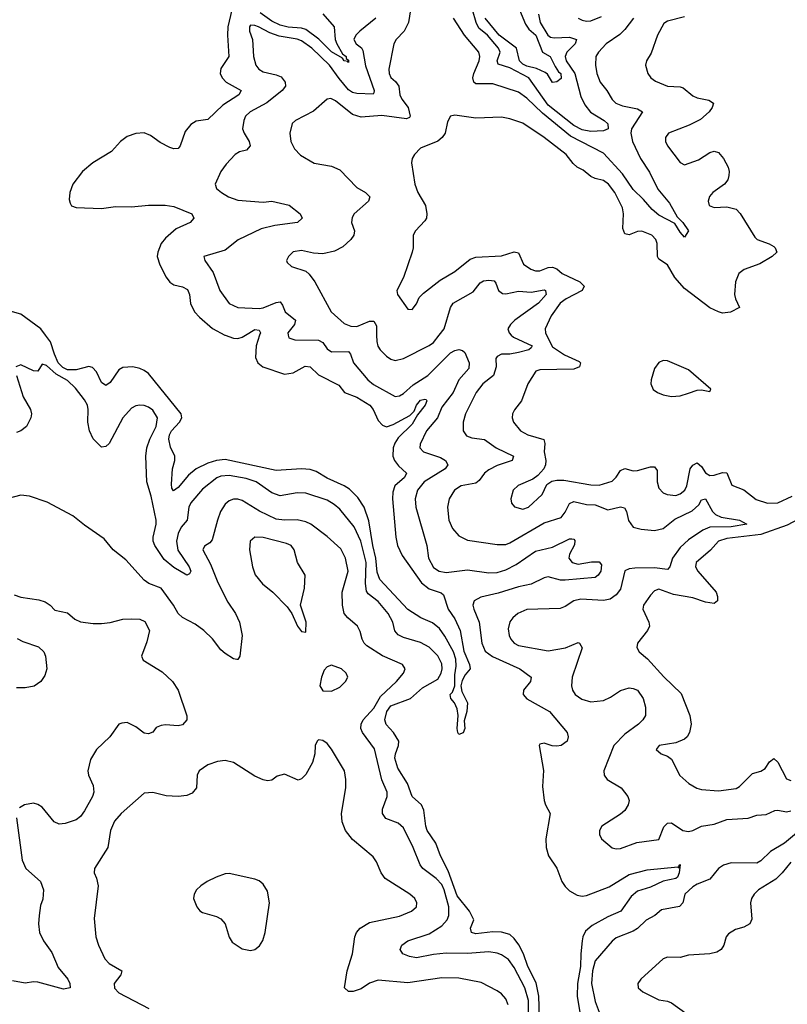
# Model space of a CAD drawing. Header units: inches. Extents: x 1694797 to 1849917, y 907313 to 1017959.
# Tile 821 of 834: x 1841745 to 1845354, y 996852 to 1001483. Entities that reach past the tile are written whole.
import ezdxf

# ---------------------------------------------------------------- set-up
doc = ezdxf.new("R2010")
doc.units = ezdxf.units.IN
doc.header["$MEASUREMENT"] = 0
doc.layers.add('B8040', color=7, linetype='Continuous')
doc.layers.add('B8949', color=7, linetype='Continuous')

msp = doc.modelspace()

# ---------------------------------------------------------------- linework, layer by layer
at = {"layer": 'B8040', "color": 5}
for points, elevation in [([(1842741.5, 1001530), (1842723.3, 1001450), (1842721.7, 1001410), (1842728.3, 1001310), (1842690, 1001253.7), (1842687.8, 1001230), (1842697.3, 1001210), (1842716, 1001190), (1842785.7, 1001150), (1842775.3, 1001130), (1842699.2, 1001080.8), (1842630, 1001013.8), (1842574.5, 1001005.5), (1842548.5, 1000990), (1842523, 1000957), (1842499.7, 1000890), (1842490, 1000877.7), (1842470, 1000876.2), (1842450, 1000881.9), (1842405.6, 1000905.6), (1842359.3, 1000939.3), (1842330, 1000950.6), (1842290, 1000947.9), (1842250, 1000933.9), (1842218.8, 1000910), (1842176.9, 1000863.1), (1842088, 1000810), (1842039.7, 1000770), (1841994.7, 1000710), (1841980.8, 1000670), (1841977.7, 1000637.7), (1841981.1, 1000621.1), (1841988.2, 1000608.2), (1842010, 1000600.3), (1842130, 1000595.5), (1842195.7, 1000604.3), (1842270, 1000602.6), (1842350, 1000611.6), (1842428.8, 1000611.2), (1842470, 1000604.1), (1842554.3, 1000570), (1842562.8, 1000550), (1842546, 1000530), (1842480.1, 1000499.9), (1842430, 1000456.5), (1842410, 1000430.9), (1842394.3, 1000390), (1842391.6, 1000370), (1842403, 1000330), (1842432.6, 1000272.6), (1842450, 1000249), (1842470, 1000236.5), (1842510, 1000226.4), (1842533.5, 1000213.5), (1842543.2, 1000190), (1842548.4, 1000148.4), (1842566.8, 1000110), (1842590, 1000084.3), (1842651.5, 1000031.5), (1842708.9, 1000000)], 520), ([(1843170, 1001510.9), (1843223.7, 1001450), (1843228.3, 1001390), (1843235.9, 1001370), (1843263, 1001323), (1843279.3, 1001310), (1843280.4, 1001300.4), (1843290, 1001293.1), (1843290, 1001282.7), (1843287.5, 1001287.5), (1843270, 1001289.1), (1843262.4, 1001302.4), (1843210, 1001332.8), (1843151.5, 1001391.5), (1843090, 1001436.5), (1843070, 1001443.2), (1843007.5, 1001447.5), (1842970, 1001458.1), (1842930, 1001476.6), (1842875.1, 1001515.1)], 520), ([(1843582.9, 1001530), (1843573.4, 1001470), (1843553.2, 1001430), (1843515.3, 1001390), (1843503.6, 1001370), (1843480.6, 1001250), (1843481.4, 1001230), (1843490, 1001212), (1843512.3, 1001192.3), (1843528.1, 1001170), (1843531.4, 1001130), (1843540.8, 1001110), (1843571.1, 1001071.1), (1843581.1, 1001030), (1843577.1, 1001022.9), (1843562.7, 1001017.3), (1843446.9, 1001033.1), (1843350, 1001024.2), (1843310, 1001037.4), (1843230, 1001102.4), (1843207.9, 1001112.1), (1843190, 1001109.7), (1843126.7, 1001053.3), (1843042, 1001010), (1843025.4, 1000994.6), (1843014.4, 1000950), (1843019.3, 1000910), (1843036.5, 1000876.5), (1843065.5, 1000845.5), (1843130, 1000809), (1843210, 1000794), (1843250, 1000777.4), (1843330, 1000694), (1843370.4, 1000670), (1843390.3, 1000650), (1843384, 1000630), (1843317.4, 1000570), (1843307.3, 1000552.7), (1843305.5, 1000530), (1843318.2, 1000490), (1843315.8, 1000470), (1843301.7, 1000450), (1843264.3, 1000415.7), (1843225.5, 1000394.5), (1843170, 1000382.2), (1843125.7, 1000385.7), (1843070, 1000397.2), (1843030, 1000391.2), (1843008.2, 1000370), (1842999.1, 1000350), (1843002, 1000342), (1843022.9, 1000322.9), (1843090, 1000300.4), (1843106, 1000286), (1843132.2, 1000250), (1843209.2, 1000110), (1843270, 1000054.7), (1843301.2, 1000041.2), (1843330, 1000040.1), (1843390, 1000065), (1843410, 1000064.7), (1843422.5, 1000042.6), (1843423.1, 1000000)], 560), ([(1844184, 1001510), (1844191.2, 1001470), (1844227.5, 1001410), (1844241.2, 1001401.2), (1844257.5, 1001397.5), (1844330, 1001401.8), (1844362.2, 1001390), (1844356.1, 1001370), (1844316.9, 1001330), (1844309.7, 1001310), (1844313.4, 1001290), (1844354.9, 1001230), (1844382.4, 1001122.4), (1844402.4, 1001082.4), (1844428.6, 1001048.6), (1844492.8, 1001010), (1844510, 1000994.2), (1844512.1, 1000970), (1844490, 1000961), (1844430, 1000957.5), (1844390, 1000965.6), (1844350, 1000985.9), (1844230, 1001080.9), (1844139.2, 1001210), (1844050, 1001256.7), (1843994.1, 1001274.1), (1843989, 1001290), (1844004, 1001330), (1843996.4, 1001350), (1843943.8, 1001410), (1843903.4, 1001443.5), (1843890.2, 1001470), (1843874.2, 1001530)], 540), ([(1844094.4, 1001530), (1844122.5, 1001462.5), (1844139.2, 1001439.2), (1844171, 1001410), (1844202.7, 1001330), (1844238.3, 1001310), (1844262.5, 1001262.5), (1844278.2, 1001238.2), (1844288.9, 1001230), (1844290, 1001206.4), (1844270, 1001191.3), (1844250, 1001187.3), (1844226.8, 1001226.8), (1844215.3, 1001235.3), (1844174.5, 1001254.5), (1844130, 1001265.3), (1844110, 1001274.8), (1844094.8, 1001290), (1844079.9, 1001350), (1843998.6, 1001410), (1843933.9, 1001490)], 520), ([(1843418.9, 1001490), (1843343.9, 1001430), (1843324.6, 1001410), (1843315.7, 1001390), (1843327, 1001370), (1843351.1, 1001351.1), (1843358.2, 1001338.2), (1843370, 1001265.7), (1843411.8, 1001150), (1843410, 1001139.3), (1843406.5, 1001133.5), (1843330, 1001136.7), (1843310, 1001140.3), (1843290, 1001152.7), (1843246, 1001206), (1843202, 1001270), (1843118, 1001350), (1843070, 1001383.9), (1843050, 1001392.3), (1842965.2, 1001405.2), (1842921, 1001421), (1842867, 1001450), (1842850, 1001456.5), (1842830, 1001456.9), (1842824.9, 1001450), (1842825.8, 1001430), (1842839.1, 1001390), (1842844.6, 1001310), (1842855.2, 1001270), (1842869.1, 1001250), (1842890, 1001238.6), (1842950, 1001224.6), (1842974, 1001214), (1842993.6, 1001190), (1842994.3, 1001170), (1842978.2, 1001150), (1842907, 1001093), (1842828.2, 1001050), (1842806.2, 1001030), (1842798.5, 1001010), (1842793, 1000970), (1842799.7, 1000950), (1842823.7, 1000910), (1842828.4, 1000890), (1842810.4, 1000870), (1842778.5, 1000861.5), (1842758.3, 1000850), (1842715.6, 1000804.4), (1842690.2, 1000769.8), (1842663.8, 1000710), (1842670.4, 1000690), (1842694, 1000670), (1842727, 1000650), (1842770, 1000633.9), (1842890, 1000624.6), (1842930.1, 1000630.1), (1843011, 1000611), (1843063.8, 1000570), (1843072.7, 1000550), (1843050.9, 1000529.1), (1842944.2, 1000515.8), (1842880.6, 1000499.4), (1842772.2, 1000447.8), (1842710, 1000399.3), (1842611.1, 1000368.9), (1842615.5, 1000350), (1842654.6, 1000294.6), (1842685, 1000210), (1842730, 1000149.2), (1842770, 1000129.4), (1842870, 1000124.8), (1842890, 1000127.5), (1842950, 1000152.5), (1842970, 1000155.6), (1842981.1, 1000141.1), (1842993.4, 1000110), (1843040.7, 1000070), (1843036.5, 1000050), (1843005, 1000010), (1843007.2, 1000000)], 540), ([(1844870, 1001496.2), (1844790, 1001476.5), (1844774.2, 1001465.8), (1844743.5, 1001410), (1844713.3, 1001326.7), (1844691.5, 1001290), (1844687.8, 1001270), (1844697.8, 1001230), (1844711.7, 1001210), (1844733.5, 1001193.5), (1844790, 1001170.9), (1844850, 1001168.1), (1844863.6, 1001163.6), (1844910, 1001125), (1844930, 1001115.9), (1844985, 1001104.9), (1845006.4, 1001090), (1845000.9, 1001070), (1844986.5, 1001050), (1844946.5, 1001013.5), (1844893.3, 1000986.7), (1844795.5, 1000950), (1844781.3, 1000930), (1844781.1, 1000910), (1844790.3, 1000890), (1844850, 1000812), (1844870, 1000801.1), (1844936.2, 1000823.8), (1844990, 1000858.3), (1845010, 1000865.3), (1845030, 1000859.3), (1845054, 1000830), (1845076.4, 1000790), (1845081.3, 1000770), (1845079.5, 1000750), (1845073.7, 1000730), (1845058.4, 1000710), (1845004.2, 1000670), (1844988.7, 1000651.3), (1844981.5, 1000630), (1844987.2, 1000610), (1845010, 1000600.3), (1845070, 1000603.2), (1845112.8, 1000592.8), (1845132.1, 1000572.1), (1845201.1, 1000461.1), (1845212.7, 1000450), (1845268.7, 1000428.7), (1845290, 1000415.8), (1845297.4, 1000410), (1845304.9, 1000390), (1845283.1, 1000370), (1845225.3, 1000334.7), (1845151.1, 1000308.9), (1845126.7, 1000290), (1845110.2, 1000250), (1845105.5, 1000190), (1845110.2, 1000170), (1845130, 1000129.6), (1845087.2, 1000107.2), (1845050, 1000103.5), (1845030, 1000109.8), (1844990, 1000127.5), (1844870, 1000218.3), (1844825.6, 1000270), (1844790.4, 1000330.4), (1844750, 1000356.3), (1844742.9, 1000370), (1844741.7, 1000430), (1844736.5, 1000450), (1844717.6, 1000470), (1844670, 1000489.1), (1844650, 1000487.7), (1844610, 1000471.7), (1844590, 1000475.4), (1844581.3, 1000501.3), (1844583.2, 1000570), (1844578.6, 1000598.6), (1844542.7, 1000670), (1844513.4, 1000710), (1844490, 1000727.1), (1844450, 1000736.1), (1844430, 1000745.6), (1844394.9, 1000774.9), (1844366, 1000790), (1844347.1, 1000807.1), (1844314.6, 1000850), (1844210, 1000929.9), (1844110, 1000997), (1844050, 1001017.6), (1844010, 1001025), (1843890, 1001020.3), (1843790, 1001033.6), (1843770.4, 1001029.6), (1843756.9, 1001003.1), (1843744.7, 1000950), (1843731.5, 1000928.5), (1843710, 1000912.5), (1843630, 1000879.7), (1843600.4, 1000850), (1843590.4, 1000830), (1843587.4, 1000810), (1843602.3, 1000710), (1843617.3, 1000670), (1843652.8, 1000610), (1843658.9, 1000570), (1843657, 1000550), (1843650, 1000538), (1843606, 1000490), (1843594.4, 1000470), (1843594.9, 1000410), (1843590.3, 1000390), (1843548.8, 1000271.2), (1843517.3, 1000210), (1843520.5, 1000190), (1843570, 1000122), (1843590, 1000120.7), (1843610, 1000147.3), (1843623.7, 1000176.3), (1843643.1, 1000196.9), (1843721.2, 1000258.8), (1843790, 1000299.2), (1843862.7, 1000357.3), (1843890, 1000365.7), (1844010, 1000373.4), (1844070, 1000391.4), (1844090, 1000387.4), (1844113.7, 1000333.7), (1844147.6, 1000310), (1844170, 1000302.1), (1844190, 1000302.4), (1844230, 1000317.1), (1844250, 1000319.6), (1844270, 1000310.8), (1844295.5, 1000290), (1844378.5, 1000250), (1844399.2, 1000230), (1844390.2, 1000210), (1844314.4, 1000170), (1844285.8, 1000150), (1844244.2, 1000090), (1844214.9, 1000030), (1844216.5, 1000010), (1844221.7, 1000000)], 580), ([(1844630.2, 1001490), (1844590, 1001437.2), (1844566, 1001414), (1844502.3, 1001370), (1844466.4, 1001330), (1844454.4, 1001310), (1844452.2, 1001270), (1844459, 1001230), (1844473.8, 1001190), (1844505.5, 1001150), (1844530, 1001107.8), (1844547.8, 1001090), (1844578.3, 1001078.3), (1844650, 1001064.1), (1844673.4, 1001050), (1844621.3, 1000970), (1844619, 1000950), (1844626.7, 1000910), (1844663.3, 1000830), (1844706.8, 1000766.8), (1844745.6, 1000685.6), (1844800.1, 1000620.1), (1844836.3, 1000556.3), (1844863.1, 1000530), (1844890, 1000490.8), (1844870, 1000461.2), (1844850, 1000483.7), (1844825.1, 1000525.1), (1844750, 1000563.6), (1844718, 1000590), (1844678.4, 1000638.4), (1844630, 1000683.9), (1844579, 1000759), (1844490, 1000855), (1844334.8, 1000934.8), (1844203.4, 1001043.4), (1844130, 1001114.1), (1844090, 1001142.5), (1843970, 1001181.4), (1843890, 1001182.4), (1843880.2, 1001190), (1843875.8, 1001210), (1843880.7, 1001230), (1843905.7, 1001290), (1843908.3, 1001310), (1843903, 1001330), (1843836.5, 1001410), (1843784.6, 1001490)], 560), ([(1844370.8, 1001490.8), (1844390, 1001480.6), (1844410, 1001475.9), (1844430, 1001478.5), (1844480.9, 1001499.1)], 560), ([(1843717.1, 1000000), (1843740.2, 1000030), (1843770.3, 1000129.7), (1843783.4, 1000150), (1843876.1, 1000203.9), (1843910, 1000245.2), (1843925.7, 1000254.3), (1843950, 1000258.9), (1843975, 1000255), (1843983.7, 1000243.7), (1843996.1, 1000210), (1844015, 1000195), (1844030, 1000194), (1844090, 1000207.1), (1844150, 1000201.7), (1844210, 1000212), (1844216.5, 1000210), (1844219.2, 1000199.2), (1844219.8, 1000190), (1844183.9, 1000150), (1844073.5, 1000070), (1844052.5, 1000050), (1844040.2, 1000030), (1844045.8, 1000010), (1844056, 1000000)], 560), ([(1841865.9, 1000000), (1841843.7, 1000030), (1841750, 1000097.9), (1841710, 1000109.5), (1841670, 1000112.1), (1841591.8, 1000108.2), (1841570, 1000100.4), (1841557, 1000090), (1841543.4, 1000056.6), (1841529.6, 1000000)], 520), ([(1842805.7, 1000000), (1842850, 1000026.3), (1842870, 1000022.6), (1842876.1, 1000010), (1842872.7, 1000000)], 520)]:
    msp.add_lwpolyline(points, dxfattribs=dict(at, elevation=elevation))
at = {"layer": 'B8949', "color": 5}
for points, elevation in [([(1842872.7, 1000000), (1842855.8, 999950), (1842854, 999894), (1842863.9, 999870), (1842887.2, 999850), (1842990, 999815.9), (1843030, 999822.5), (1843086.9, 999853.1), (1843110, 999850.2), (1843150, 999812.6), (1843244.5, 999764.5), (1843271.6, 999730), (1843330, 999708.2), (1843391.7, 999670), (1843407.3, 999650), (1843430, 999597.3), (1843450, 999576), (1843470, 999568.9), (1843500.3, 999579.7), (1843578.5, 999621.5), (1843598.7, 999641.3), (1843610, 999670.2), (1843630, 999693), (1843650, 999699), (1843656.3, 999696.3), (1843658.5, 999690), (1843650.7, 999670), (1843615.2, 999624.8), (1843590, 999580.8), (1843523.7, 999516.3), (1843507.9, 999492.1), (1843500.8, 999470), (1843499.7, 999430), (1843506.3, 999410), (1843525.2, 999385.2), (1843563.2, 999350), (1843553.5, 999330), (1843508.5, 999291.5), (1843498.7, 999261.3), (1843497.2, 999230), (1843512.7, 999050), (1843520.6, 999010), (1843542.5, 998962.5), (1843634.6, 998834.6), (1843670, 998806), (1843727, 998787), (1843737.6, 998777.6), (1843760.1, 998710), (1843790, 998664.7), (1843815.5, 998610), (1843832.7, 998512.7), (1843859.2, 998450), (1843862, 998430), (1843838.9, 998401.1), (1843825.5, 998374.5), (1843819.6, 998350), (1843823.4, 998323.4), (1843850.5, 998270), (1843847.3, 998230), (1843835.3, 998184.7), (1843837.3, 998150), (1843830.5, 998129.5), (1843810, 998121.2), (1843805.1, 998130), (1843801.6, 998150), (1843806, 998210), (1843801.6, 998241.6), (1843789.4, 998270), (1843772.3, 998290), (1843769.2, 998309.2), (1843779.1, 998320.9), (1843789.9, 998350.1), (1843790, 998402), (1843797.3, 998442.7), (1843795.6, 998475.6), (1843785, 998510), (1843744.2, 998584.2), (1843719.3, 998619.3), (1843685.9, 998646), (1843631.1, 998670), (1843570, 998708.3), (1843437.4, 998850), (1843424.9, 998884.9), (1843419.8, 998950), (1843405.1, 999010), (1843386.2, 999126.2), (1843364.6, 999190), (1843335.1, 999235.1), (1843294.8, 999274.8), (1843270.3, 999290.3), (1843190, 999326.6), (1843138.1, 999358.1), (1843110, 999367.8), (1843070, 999370.7), (1842950, 999362.8), (1842710, 999414.3), (1842670, 999409.4), (1842630, 999397.1), (1842574.4, 999370), (1842539, 999341), (1842490, 999283.2), (1842467.7, 999267.7), (1842460.2, 999280.2), (1842458, 999298), (1842463.5, 999370), (1842474.8, 999410), (1842474.2, 999430), (1842453.4, 999473.4), (1842445.9, 999510), (1842448.5, 999530), (1842458.1, 999550), (1842495.7, 999590), (1842506.6, 999610), (1842504, 999630), (1842350, 999818.4), (1842330, 999832.7), (1842310, 999842.3), (1842276, 999850), (1842230, 999847.5), (1842210, 999836.3), (1842170, 999777.1), (1842150, 999762.2), (1842130, 999777.6), (1842106.4, 999826.4), (1842087.5, 999847.5), (1842070, 999852), (1842010, 999836.1), (1841970, 999835.9), (1841947.1, 999847.1), (1841926, 999870), (1841907.5, 999910), (1841890, 999967.5), (1841865.9, 1000000)], 520), ([(1842708.9, 1000000), (1842710, 999999.4), (1842750, 999985.2), (1842770, 999983.5), (1842790, 999990.7), (1842805.7, 1000000)], 520), ([(1843007.2, 1000000), (1843010, 999987.2), (1843037.8, 999977.8), (1843150, 999975.5), (1843170, 999964.2), (1843190, 999935.2), (1843210, 999920.8), (1843290, 999922.2), (1843300.6, 999910), (1843313.5, 999870), (1843381.1, 999790), (1843407.6, 999767.6), (1843510, 999710.2), (1843530, 999713.4), (1843550, 999725.1), (1843594.9, 999765.1), (1843663.9, 999810), (1843770, 999915.8), (1843790, 999927), (1843810, 999931.3), (1843827.4, 999927.4), (1843838.4, 999918.4), (1843857.7, 999870), (1843857.2, 999842.8), (1843809.7, 999790), (1843783, 999730), (1843730, 999660.2), (1843709.6, 999610), (1843657, 999550), (1843627.4, 999487.4), (1843626, 999470), (1843642.6, 999450), (1843723.4, 999423.4), (1843746.7, 999410), (1843758.5, 999390), (1843744.5, 999370), (1843645.7, 999310), (1843615.6, 999270), (1843603.9, 999230), (1843606.9, 999190), (1843658.6, 999010), (1843666.5, 998950), (1843690, 998906.3), (1843717, 998890), (1843750, 998883.3), (1843850, 998895.8), (1843950, 998881.4), (1843990, 998883.6), (1844030, 998895.9), (1844078.6, 998921.4), (1844170, 998983.7), (1844250, 999002), (1844330, 999040.7), (1844340.9, 999040.9), (1844350, 999040.4), (1844354.2, 999034.2), (1844353.1, 999013.1), (1844330.2, 998970), (1844327.5, 998950), (1844343.1, 998930), (1844370, 998922.9), (1844432.9, 998932.9), (1844470, 998932.7), (1844479.6, 998919.6), (1844477.7, 998890), (1844465.3, 998870), (1844450, 998859.8), (1844310, 998846.4), (1844287.6, 998847.6), (1844230, 998862.6), (1844210, 998858.5), (1844150, 998828.8), (1844090, 998815.5), (1843994.9, 998785.1), (1843912.2, 998767.8), (1843882.2, 998750), (1843875.2, 998730), (1843879.3, 998710), (1843905.7, 998650), (1843917.5, 998550), (1843933.3, 998513.3), (1843967.8, 998487.8), (1844096.5, 998430), (1844150.2, 998390.2), (1844146.5, 998370), (1844114, 998330), (1844111.6, 998310), (1844130, 998289.2), (1844235.2, 998230), (1844318.4, 998130), (1844323, 998110), (1844319.1, 998090), (1844291, 998070), (1844270, 998066), (1844248.5, 998068.5), (1844210, 998080.7), (1844190, 998075.3), (1844188, 998070), (1844208.1, 997951.9), (1844202.8, 997877.2), (1844210.4, 997810), (1844216.4, 997790), (1844239.3, 997750), (1844217.8, 997630), (1844219.6, 997590), (1844231.4, 997550), (1844270, 997492.4), (1844294.3, 997430), (1844310, 997405.6), (1844330, 997386), (1844365.4, 997365.4), (1844390, 997361), (1844410, 997364.3), (1844516.2, 997403.8), (1844610, 997462.7), (1844695.5, 997484.4), (1844839.3, 997499.3), (1844846, 997494), (1844846, 997506), (1844850.4, 997510.3), (1844846, 997470), (1844837.4, 997450), (1844830, 997444.5), (1844770, 997431.1), (1844710, 997402.4), (1844650, 997384.9), (1844620.6, 997359.4), (1844570.6, 997289.4), (1844510, 997263.5), (1844436.7, 997223.3), (1844404.7, 997195.3), (1844392.2, 997170), (1844389.1, 997150.9), (1844382.6, 997090), (1844382.2, 997030), (1844368.1, 996950), (1844366.1, 996890), (1844386.2, 996766.2)], 540), ([(1843423.1, 1000000), (1843423.5, 999970), (1843427.9, 999947.9), (1843439.7, 999930), (1843470, 999901.3), (1843490, 999887.1), (1843510, 999880.2), (1843550, 999889.3), (1843669.9, 999950.1), (1843690, 999964.8), (1843717.1, 1000000)], 560), ([(1844056, 1000000), (1844066.1, 999990), (1844153.8, 999950), (1844150, 999939.6), (1844138, 999930), (1844090, 999917.2), (1844050, 999910.3), (1844009.8, 999910.2), (1843990, 999898.5), (1843983, 999890), (1843985.8, 999850), (1843972.6, 999810), (1843922.9, 999770), (1843891.1, 999730), (1843841.1, 999630), (1843829.2, 999590), (1843830.3, 999550), (1843846, 999526), (1843870, 999516.5), (1843930, 999508.1), (1843984.7, 999470), (1844067, 999430), (1844059.6, 999410), (1843990, 999385.9), (1843950, 999366.8), (1843929.4, 999350.6), (1843904.4, 999315.6), (1843890, 999303.6), (1843820.4, 999290), (1843788.4, 999270), (1843764, 999230), (1843756.8, 999190), (1843761.7, 999130), (1843779.7, 999090), (1843810, 999055.4), (1843850, 999035.1), (1843990, 999015), (1844030, 999015.1), (1844050, 999022.1), (1844210, 999117.3), (1844290, 999142), (1844310, 999166.7), (1844330, 999208.1), (1844350, 999217.7), (1844410, 999202.7), (1844450, 999200.7), (1844510, 999177.4), (1844570, 999191.9), (1844587.8, 999187.8), (1844597.3, 999170), (1844607.5, 999127.5), (1844630, 999097), (1844666.2, 999086.2), (1844730, 999080.2), (1844770, 999090.2), (1844825.8, 999134.2), (1844907.3, 999172.7), (1844938, 999202), (1844950, 999224.6), (1844970, 999230.2), (1845002, 999170), (1845016, 999156), (1845043.7, 999143.7), (1845130, 999128.9), (1845163, 999110), (1845090, 999097.8), (1844990, 999096.3), (1844957.3, 999082.7), (1844890, 999037.2), (1844850, 999000.5), (1844814.3, 998950), (1844802, 998910), (1844790, 998896.8), (1844730, 998904.8), (1844636.5, 998903.5), (1844610, 998899.7), (1844590, 998890.9), (1844570, 998805.3), (1844550, 998777.3), (1844521.6, 998758.4), (1844490, 998751), (1844382.7, 998757.3), (1844350.1, 998749.8), (1844310, 998723.1), (1844286.2, 998713.8), (1844130, 998709), (1844086.3, 998690), (1844063.2, 998670), (1844049.5, 998650.5), (1844042.2, 998617.8), (1844046.8, 998586.8), (1844053.8, 998570), (1844070, 998550.2), (1844090, 998540.4), (1844230, 998514.4), (1844311.1, 998528.9), (1844370, 998554), (1844377.1, 998550), (1844388.9, 998528.9), (1844343, 998390), (1844338.5, 998350), (1844344.1, 998330), (1844356.9, 998310), (1844387.2, 998287.2), (1844430, 998275.5), (1844490, 998280.9), (1844523.2, 998296.8), (1844570, 998328.1), (1844610, 998340.2), (1844630, 998337.8), (1844649.3, 998329.3), (1844676.5, 998290), (1844687.6, 998250), (1844687.2, 998210), (1844675.3, 998190), (1844654, 998170), (1844590, 998122.8), (1844537.6, 998070), (1844491.6, 997950), (1844493.1, 997930), (1844507, 997910), (1844573, 997870), (1844604.9, 997830), (1844610.4, 997810), (1844605.7, 997790), (1844590, 997763.5), (1844570, 997746), (1844481.6, 997690), (1844470.4, 997670), (1844470.4, 997650), (1844480.5, 997630), (1844530, 997588.2), (1844550, 997582.6), (1844570, 997584.4), (1844646.3, 997613.7), (1844750, 997626.5), (1844773.4, 997686.6), (1844790, 997704.4), (1844810, 997705.4), (1844862, 997670), (1844890, 997664.6), (1844910, 997669.5), (1844950.7, 997689.3), (1845010, 997698.6), (1845070, 997720.8), (1845170, 997727), (1845210, 997740.9), (1845254.8, 997745.2), (1845295.7, 997764.3), (1845310, 997765.7), (1845350, 997757.3), (1845370, 997762.7)], 560), ([(1844221.7, 1000000), (1844250, 999945.1), (1844306.8, 999906.8), (1844375.9, 999875.9), (1844382, 999870), (1844377.4, 999850), (1844350, 999840.1), (1844190, 999837), (1844172.2, 999830), (1844134.7, 999770), (1844104.9, 999690), (1844071.3, 999648.7), (1844061.7, 999630), (1844059.6, 999610), (1844065.8, 999590), (1844098.9, 999550), (1844134, 999530), (1844208.6, 999508.6), (1844214.3, 999490), (1844210.8, 999450), (1844218, 999410), (1844216.8, 999390), (1844208.9, 999371.1), (1844180.8, 999339.2), (1844158, 999322), (1844088, 999292), (1844064.9, 999270), (1844054.6, 999230), (1844057.6, 999210), (1844071.5, 999191.5), (1844110, 999180.6), (1844137.7, 999190), (1844201.1, 999250), (1844223.3, 999296.7), (1844247.4, 999312.6), (1844270, 999317.9), (1844302.5, 999317.5), (1844430, 999295.7), (1844470, 999293.6), (1844530, 999313.4), (1844550, 999332.1), (1844570, 999363.2), (1844590, 999372.9), (1844630, 999361.7), (1844650, 999362.5), (1844710, 999380.1), (1844730, 999379.7), (1844742.6, 999362.6), (1844741.9, 999310), (1844750, 999280.3), (1844770, 999258.5), (1844789.4, 999249.4), (1844830, 999245.7), (1844850, 999253.4), (1844871.7, 999270), (1844881, 999290), (1844897.1, 999370), (1844910, 999388.4), (1844930, 999399.3), (1844950, 999382.2), (1844970, 999351.8), (1844990, 999339.8), (1845010, 999340.6), (1845050, 999352.7), (1845070, 999352.6), (1845093.9, 999293.9), (1845150, 999271.5), (1845207, 999227), (1845260.7, 999210), (1845310, 999211.4), (1845377.6, 999242.4)], 580), ([(1844188.3, 996791.7), (1844186.2, 996890), (1844172.8, 996952.8), (1844133.5, 997030), (1844112.8, 997090), (1844091.8, 997131.8), (1844070, 997161.6), (1844050, 997179.9), (1844010, 997191.7), (1843970, 997192.4), (1843890, 997183.9), (1843868.3, 997190), (1843864.8, 997210), (1843879.8, 997250), (1843859, 997290), (1843802.2, 997362.2), (1843759.4, 997479.4), (1843724, 997550), (1843701.8, 997610), (1843660.4, 997670), (1843653.9, 997690), (1843644.4, 997764.4), (1843633.3, 997790), (1843589.8, 997830), (1843568.3, 997890), (1843522.6, 997962.6), (1843508.6, 998010), (1843511, 998030), (1843526.1, 998070), (1843527.3, 998090), (1843502.5, 998130), (1843468.3, 998168.3), (1843461.8, 998190), (1843470.3, 998230), (1843490, 998255.5), (1843582.4, 998290), (1843639.1, 998340.9), (1843710, 998381.7), (1843726.5, 998410), (1843731.4, 998430), (1843730, 998454.2), (1843710, 998491.6), (1843670, 998532.4), (1843630, 998554.1), (1843550, 998577.4), (1843524.5, 998590), (1843508.5, 998608.5), (1843499.1, 998650), (1843477.1, 998690), (1843430, 998747.3), (1843382.5, 998782.5), (1843375.9, 998795.9), (1843371.1, 998831.1), (1843373.2, 998930), (1843348.4, 999030), (1843317.4, 999097.4), (1843250, 999180.3), (1843223.2, 999203.2), (1843190, 999222.7), (1843090, 999256.8), (1843050, 999257.5), (1842970, 999243.9), (1842930, 999258.5), (1842856.2, 999310), (1842810, 999326), (1842730, 999339.5), (1842690, 999335.6), (1842671.3, 999328.7), (1842604.2, 999275.8), (1842550, 999210.9), (1842539.8, 999190), (1842531.7, 999130), (1842504.1, 999095.9), (1842490, 999067.2), (1842481.9, 999030), (1842488.8, 998988.8), (1842541.4, 998910), (1842548.9, 998890), (1842543.7, 998876.3), (1842530, 998871.1), (1842470, 998906), (1842424, 998944), (1842380.2, 999010), (1842372.8, 999030), (1842372.5, 999050), (1842386.8, 999110), (1842386.7, 999130), (1842362.3, 999242.3), (1842342, 999310), (1842336.9, 999430), (1842342, 999470), (1842355.8, 999510), (1842386.9, 999570), (1842392.1, 999610), (1842370, 999646.3), (1842350, 999660.4), (1842330, 999668.2), (1842310, 999669.7), (1842290, 999666.3), (1842270, 999656.3), (1842229.5, 999610.5), (1842164.9, 999490), (1842150, 999475.1), (1842130, 999472.3), (1842090, 999512), (1842072.4, 999550), (1842064.5, 999590), (1842067, 999650), (1842063.5, 999670), (1842050, 999695.1), (1842006.4, 999750), (1841970, 999786.3), (1841916.1, 999816.1), (1841870, 999857.2), (1841850, 999862.7), (1841830, 999829.7), (1841810, 999831.2), (1841750, 999859.7), (1841727, 999850)], 540), ([(1841730.3, 999810), (1841760.3, 999710), (1841794.9, 999650), (1841799.3, 999630), (1841797.1, 999610), (1841776.3, 999570), (1841750, 999549.5), (1841730, 999542)], 540), ([(1844137.8, 996790), (1844137.8, 996870), (1844119.6, 996930), (1844070, 997025.3), (1844042.8, 997062.8), (1844010, 997085), (1843990, 997092.6), (1843950, 997098.2), (1843850, 997091.4), (1843750, 997092), (1843690, 997086), (1843609.9, 997069.9), (1843576.8, 997076.8), (1843545.6, 997090), (1843534, 997110), (1843542, 997130), (1843569.7, 997150), (1843670, 997184.2), (1843730, 997220.5), (1843755.4, 997250), (1843763, 997270), (1843762.1, 997310), (1843741, 997390), (1843730, 997415.4), (1843703.3, 997443.3), (1843640.7, 997490), (1843627.5, 997507.5), (1843595, 997590), (1843550, 997681.7), (1843523.6, 997703.6), (1843466.6, 997726.6), (1843449.9, 997749.9), (1843449.9, 997770), (1843473, 997830), (1843472.5, 997850), (1843447.8, 997907.8), (1843412.9, 998052.9), (1843355.9, 998130), (1843349, 998150), (1843349.8, 998170), (1843359.4, 998190), (1843410, 998245.4), (1843440.4, 998299.6), (1843516.5, 998370), (1843549.8, 998410), (1843557.6, 998430), (1843545.1, 998450), (1843450, 998491.1), (1843377.4, 998537.4), (1843364.8, 998550), (1843354.6, 998570), (1843345.3, 998605.3), (1843332.4, 998630), (1843286.9, 998670), (1843270.9, 998690), (1843262, 998730), (1843261.5, 998790), (1843289.8, 998890), (1843276.5, 998950), (1843254.3, 998994.3), (1843190, 999051.7), (1843113.3, 999110), (1843090, 999121.8), (1843050, 999131.5), (1842989.4, 999129.4), (1842950, 999134), (1842871.8, 999171.8), (1842790, 999221.4), (1842770, 999227.4), (1842750, 999227.3), (1842730, 999220.7), (1842710, 999204.2), (1842688.8, 999170), (1842674.3, 999130), (1842650, 999036.3), (1842638, 999022), (1842612.8, 999007.2), (1842605, 998990), (1842641.7, 998921.7), (1842676.3, 998836.3), (1842722.9, 998742.9), (1842759.7, 998690), (1842778.5, 998650), (1842790, 998586), (1842779.1, 998490), (1842770, 998474), (1842766, 998474), (1842750, 998477), (1842710, 998501.6), (1842690, 998519.6), (1842651.4, 998571.4), (1842610, 998609.7), (1842570, 998639.6), (1842510, 998672), (1842489.8, 998689.8), (1842467.6, 998730), (1842410, 998809.4), (1842351.4, 998831.4), (1842330, 998847.3), (1842243, 998943), (1842184.5, 998990), (1842141.6, 999041.6), (1842050, 999105.1), (1841995.1, 999150), (1841873.5, 999213.5), (1841790, 999242.2), (1841750, 999246.3), (1841690, 999231.3)], 560), ([(1845430, 999145.8), (1845353.7, 999106.3), (1845230, 999062.6), (1845070, 999043.8), (1845031.2, 999030), (1844992.5, 998987.5), (1844926, 998930), (1844922.6, 998910), (1844933.7, 998890), (1845019, 998790), (1845026.5, 998770), (1845026.5, 998750), (1845010, 998737.4), (1844970, 998743), (1844910, 998763.7), (1844818.9, 998778.9), (1844750, 998804.2), (1844730, 998796.2), (1844710, 998777), (1844677.6, 998730), (1844674.4, 998710), (1844703.1, 998650), (1844705.7, 998630), (1844697.4, 998610), (1844650.3, 998550), (1844647.2, 998530), (1844657, 998510), (1844696.4, 998476.4), (1844773.1, 998393.1), (1844854.7, 998314.7), (1844895, 998210), (1844902.5, 998170), (1844894.8, 998130), (1844882.8, 998110), (1844870, 998098.9), (1844830, 998082.2), (1844751.3, 998070), (1844738, 998050), (1844760.7, 998030), (1844790, 998018.9), (1844810, 998004.9), (1844848.6, 997928.6), (1844890.4, 997890), (1844928.7, 997868.7), (1844950, 997862.6), (1845030, 997856.3), (1845113.2, 997866.8), (1845130, 997876.8), (1845190, 997937.2), (1845230, 997948), (1845250, 997961.5), (1845270, 997993.1), (1845290, 998007.6), (1845310, 997990.3), (1845350, 997911.8), (1845370, 997904.4)], 580), ([(1841718.1, 998778.1), (1841750, 998766.8), (1841833.9, 998753.9), (1841864.6, 998744.6), (1841888.2, 998730), (1841910, 998706.7), (1841970, 998694), (1842003.8, 998663.8), (1842030, 998651.5), (1842090, 998642.8), (1842130, 998642.8), (1842170, 998648), (1842230, 998663.6), (1842270, 998665.7), (1842310, 998663), (1842332.4, 998652.4), (1842354.8, 998610), (1842342.5, 998557.5), (1842318, 998490), (1842324.7, 998470), (1842415.1, 998415.1), (1842463.8, 998370), (1842490.3, 998330), (1842530.6, 998209.4), (1842530.5, 998189.5), (1842510, 998166), (1842490, 998162), (1842430, 998167.1), (1842410, 998162.7), (1842386.4, 998153.6), (1842370, 998132.3), (1842350, 998124.7), (1842330, 998128), (1842290, 998157.6), (1842250, 998177), (1842224.9, 998175.1), (1842210, 998169), (1842168, 998110), (1842106.4, 998050), (1842077.2, 998002.8), (1842064.2, 997950), (1842067.6, 997930), (1842090, 997880.7), (1842093, 997850), (1842087.3, 997830), (1842050, 997761.3), (1842030, 997734.7), (1842010, 997719.7), (1841958.2, 997701.8), (1841930, 997698.7), (1841907.1, 997710), (1841850, 997778.5), (1841830, 997792), (1841810, 997797.6), (1841767.3, 997790), (1841744.1, 997775.9)], 560), ([(1841732.5, 998572.5), (1841758.9, 998558.9), (1841833.6, 998533.6), (1841857.8, 998510), (1841865.5, 998490), (1841872.4, 998430), (1841862, 998398), (1841843.6, 998370), (1841812.1, 998348), (1841770, 998339.9), (1841730, 998341)], 540), ([(1844040.7, 996850), (1844030, 996878), (1844010, 996901), (1843990, 996915.6), (1843914.4, 996954.4), (1843810, 996974.5), (1843730, 996977), (1843570, 996953.7), (1843430, 996965.4), (1843390, 996952.1), (1843350, 996925.2), (1843312.9, 996912.9), (1843290, 996912), (1843272, 996930), (1843284.4, 997010), (1843309.8, 997089.8), (1843320.8, 997170), (1843328.8, 997190), (1843345.1, 997210), (1843390, 997236.5), (1843530, 997266.2), (1843587, 997290), (1843611.1, 997310), (1843612.6, 997330), (1843602, 997350), (1843579.7, 997370), (1843463.7, 997443.7), (1843444.7, 997470), (1843421.8, 997521.8), (1843405.9, 997545.9), (1843310, 997626.4), (1843277.1, 997670), (1843261.6, 997710), (1843257.4, 997750), (1843278.9, 997870), (1843278.9, 997910), (1843271.2, 997950), (1843210, 998052.7), (1843190, 998078), (1843170, 998092.3), (1843150, 998096), (1843142.8, 998090), (1843134, 998070), (1843133, 998030), (1843121.6, 997990), (1843090, 997933.2), (1843070, 997912.7), (1843054.4, 997905.6), (1842990, 997934.5), (1842954.6, 997925.4), (1842930, 997906.6), (1842910, 997903.6), (1842890, 997907.6), (1842850, 997924.7), (1842749.8, 997989.8), (1842710, 997998.2), (1842674.5, 997994.5), (1842630, 997978.5), (1842589.1, 997950), (1842579.2, 997930), (1842575.5, 997870), (1842554.8, 997845.2), (1842530, 997834.6), (1842489.9, 997829.9), (1842432.8, 997832.8), (1842370, 997848.3), (1842330, 997845.6), (1842222.3, 997750), (1842190, 997712.8), (1842171.9, 997670), (1842159.3, 997590), (1842096.4, 997490), (1842095.3, 997470), (1842105.9, 997445.9), (1842113.2, 997410), (1842095.1, 997255.1), (1842103.2, 997170), (1842114.9, 997130), (1842145.6, 997065.6), (1842164.6, 997044.6), (1842224.6, 997010), (1842219.7, 996990), (1842188.4, 996950), (1842190, 996927.6), (1842210, 996906.7), (1842351.8, 996831.8)], 580), ([(1841730.3, 997729.7), (1841755.6, 997530), (1841773.8, 997490), (1841843.1, 997430), (1841856.1, 997390), (1841853.1, 997346.9), (1841843.1, 997316.9), (1841835.8, 997270), (1841833.7, 997230), (1841837.6, 997190), (1841856.5, 997150), (1841895.7, 997095.7), (1841925.7, 997025.7), (1841970.2, 996970), (1841980.9, 996950), (1841982, 996930), (1841950, 996922.5), (1841830, 996956.2), (1841810, 996957.4), (1841770, 996950.8), (1841710, 996962)], 560), ([(1845443.5, 997696.5), (1845340.1, 997610), (1845275.3, 997570), (1845230, 997526.3), (1845210, 997516), (1845090, 997516.9), (1845054.1, 997505.9), (1845030.2, 997490), (1844990, 997440.3), (1844930, 997416.8), (1844910, 997404.5), (1844872.9, 997370), (1844862.8, 997330), (1844847.6, 997312.4), (1844763.2, 997296.8), (1844731, 997269), (1844690, 997247.1), (1844650, 997208.4), (1844630, 997196.3), (1844550, 997164.7), (1844530.9, 997149.1), (1844450, 997057.2), (1844437.9, 997010), (1844433.3, 996950), (1844450, 996864.9), (1844470, 996815.3)], 560), ([(1845370, 997521.1), (1845330.1, 997469.9), (1845299.8, 997440.2), (1845218.9, 997390), (1845198.3, 997370), (1845185.8, 997350), (1845181.3, 997330), (1845187.2, 997252.8), (1845177.1, 997230), (1845150, 997214.7), (1845110, 997203.5), (1845077.3, 997182.7), (1845066.4, 997170), (1845054.9, 997130), (1845043, 997110), (1845022.2, 997097.8), (1844990, 997088.9), (1844890, 997083.5), (1844850, 997072.6), (1844790, 997073.3), (1844770, 997065.6), (1844666, 996970), (1844650.6, 996950), (1844653.4, 996930), (1844674, 996910), (1844750, 996872.7), (1844790, 996866.7), (1844810, 996858.7), (1844877.1, 996810)], 580)]:
    msp.add_lwpolyline(points, dxfattribs=dict(at, elevation=elevation))
for points, elevation in [([(1844770, 999879.7), (1844749.4, 999870.6), (1844730, 999842), (1844713.6, 999790), (1844711.6, 999770), (1844723.7, 999743.7), (1844743, 999730), (1844770, 999719.1), (1844810, 999710.2), (1844850, 999713.8), (1844890, 999726.9), (1844930, 999740.3), (1844950, 999742), (1844990, 999734), (1844994, 999746), (1844890, 999836.8), (1844790, 999878.7)], 620), ([(1842850, 999049.7), (1842828.8, 999030), (1842824.6, 998990), (1842838.9, 998910), (1842852.4, 998872.4), (1842886.7, 998830), (1842934.4, 998790), (1843001.7, 998721.7), (1843024.9, 998690), (1843051.3, 998630), (1843070, 998606), (1843090, 998602), (1843091.6, 998650), (1843065.1, 998730), (1843083.5, 998810), (1843086.6, 998870), (1843050.8, 998930), (1843035.9, 998990), (1843020.4, 999010), (1842999.2, 999019.2), (1842890, 999048)], 580), ([(1843210, 998446.6), (1843190, 998439.3), (1843176.7, 998423.3), (1843164, 998390), (1843156, 998350), (1843170, 998326), (1843210, 998324.9), (1843250, 998343), (1843276.2, 998370), (1843287, 998390), (1843279.5, 998410), (1843257, 998430)], 580), ([(1842730, 997467.8), (1842710, 997465.6), (1842668, 997450), (1842626, 997430), (1842596.4, 997410), (1842576.4, 997390), (1842564.9, 997370), (1842562.4, 997350), (1842577.1, 997310), (1842591.6, 997291.6), (1842604.3, 997284.3), (1842670, 997264.4), (1842690, 997254), (1842710.2, 997230), (1842730, 997167.7), (1842743.6, 997143.6), (1842790, 997112.4), (1842830, 997104.7), (1842850, 997110.2), (1842872.9, 997127), (1842888, 997152), (1842898.3, 997190), (1842919.9, 997330), (1842910, 997383.6), (1842890, 997417.7), (1842870, 997433.3), (1842850, 997440.3)], 620)]:
    msp.add_lwpolyline(points, close=True, dxfattribs=dict(at, elevation=elevation))

doc.saveas('drawing.dxf')
